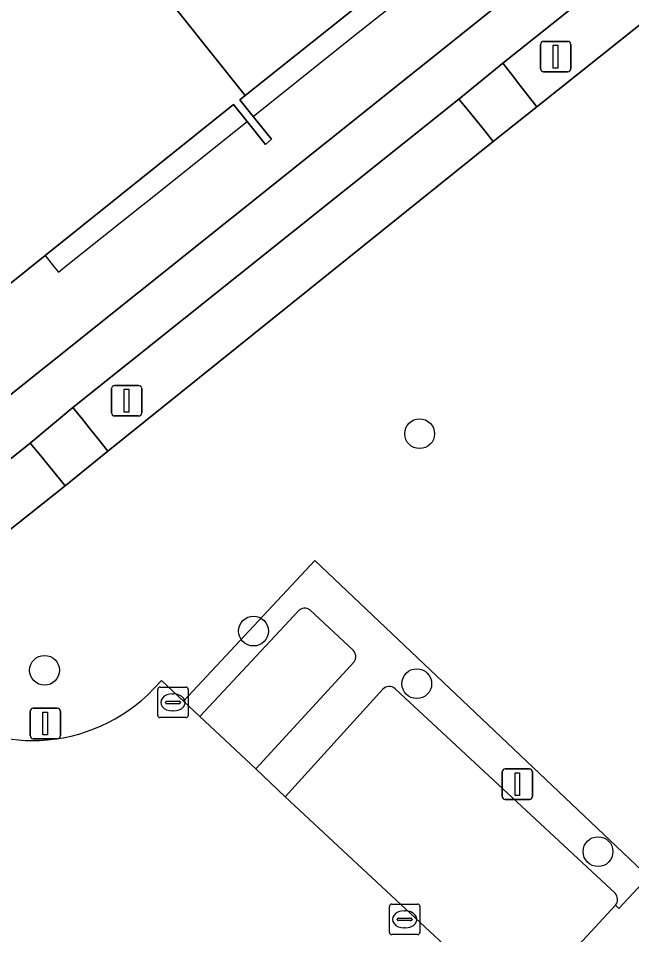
# Model space of a CAD drawing. Extents: x 159039 to 160102, y 381214 to 382524.
# Drawn here: x 159523.2 to 159543.33, y 381634.09 to 381664.14 of the extents above; entities that cross this region are included whole.
import ezdxf

# ---------------------------------------------------------------- set-up
doc = ezdxf.new("R2010")
doc.units = 0
for name, color, linetype in [('IMGEO_Boom', 7, 'Continuous'), ('IMGEO_Erf', 7, 'Continuous'), ('IMGEO_Groenvoorziening', 7, 'Continuous'), ('IMGEO_Haag', 7, 'Continuous'), ('IMGEO_Kolk', 7, 'Continuous'), ('IMGEO_Lichtmast', 7, 'Continuous'), ('IMGEO_Pand', 7, 'Continuous'), ('IMGEO_Pand_overbouw', 7, 'Continuous'), ('IMGEO_Parkeervlak_open', 7, 'Continuous'), ('IMGEO_Rijbaan_lokaal_open', 7, 'Continuous'), ('IMGEO_Voetpad_gesloten', 7, 'Continuous'), ('IMGEO_Voetpad_open', 7, 'Continuous')]:
    doc.layers.add(name, color=color, linetype=linetype)

msp = doc.modelspace()

# ---------------------------------------------------------------- linework, layer by layer
at = {"layer": 'IMGEO_Boom'}
for centre in [(159536.368, 381650.514), (159530.916, 381644.042), (159524.058, 381642.756), (159536.273, 381642.317), (159542.222, 381636.808)]:
    msp.add_circle(centre, 0.489, dxfattribs=at)
at = {"layer": 'IMGEO_Erf'}
for points in [[(159517.986, 381647.841), (159560.674, 381681.936), (159563.337, 381681.842), (159568.876, 381676.789), (159590.803, 381656.219)], [(159536.701, 381666.442), (159530.643, 381661.602), (159530.47, 381661.464), (159530.909, 381660.92), (159531.511, 381660.175), (159531.304, 381660.003), (159530.703, 381660.756), (159530.263, 381661.309), (159524.075, 381656.36), (159522.394, 381655.014)]]:
    msp.add_lwpolyline(points, dxfattribs=at)
at = {"layer": 'IMGEO_Groenvoorziening'}
for points in [[(159559.955, 381676.816), (159554.67, 381672.743), (159553.246, 381671.62), (159540.21, 381661.238), (159538.785, 381660.093), (159526.133, 381649.947), (159524.729, 381648.803), (159520.146, 381645.173), (159518.283, 381643.698), (159520.549, 381641.574)], [(159527.435, 381641.945), (159527.901, 381642.418), (159528.622, 381641.741), (159532.928, 381646.356), (159543.875, 381635.985), (159556.621, 381649.728), (159554.099, 381652.031), (159556.455, 381654.55), (159556.732, 381654.29), (159557.563, 381655.175), (159557.286, 381655.438), (159566.976, 381665.798)], [(159542.797, 381635.05), (159542.907, 381634.942), (159543.522, 381635.605), (159543.875, 381635.985), (159532.928, 381646.356), (159528.622, 381641.741), (159529.155, 381641.24), (159532.389, 381644.703)], [(159532.764, 381644.736), (159534.181, 381643.414)], [(159534.216, 381643.03), (159530.991, 381639.525), (159531.955, 381638.602), (159535.162, 381642.132)], [(159535.56, 381642.152), (159542.78, 381635.444)]]:
    msp.add_lwpolyline(points, dxfattribs=at)
for points in [[(159553.246, 381671.62), (159552.968, 381671.974), (159552.69, 381672.328), (159552.412, 381672.682), (159552.129, 381673.041), (159539.094, 381662.668), (159539.379, 381662.302), (159539.656, 381661.947), (159539.933, 381661.592), (159540.21, 381661.238)], [(159538.785, 381660.093), (159538.502, 381660.443), (159538.219, 381660.793), (159537.936, 381661.143), (159537.658, 381661.487), (159524.989, 381651.371), (159525.287, 381651), (159525.569, 381650.649), (159525.851, 381650.298), (159526.133, 381649.947)], [(159524.729, 381648.803), (159524.445, 381649.153), (159524.161, 381649.502), (159523.877, 381649.851), (159523.586, 381650.209), (159519.021, 381646.563), (159519.297, 381646.222), (159519.58, 381645.872), (159519.863, 381645.522), (159520.146, 381645.173)]]:
    msp.add_lwpolyline(points, close=True, dxfattribs=at)
for centre, radius, start, end in [((159532.596, 381644.501), 0.289, 54.3348, 135.7234), ((159533.992, 381643.203), 0.283, 322.2699, 48.1458), ((159535.371, 381641.942), 0.283, 48.0905, 137.663), ((159523.652, 381645.984), 5.534, 269.7521, 313.1276), ((159523.673, 381645.353), 4.903, 230.4171, 269.4733), ((159542.557, 381635.237), 0.304, 322.0642, 42.8771)]:
    msp.add_arc(centre, radius, start, end, dxfattribs=at)
at = {"layer": 'IMGEO_Haag'}
for points in [[(159553.246, 381671.62), (159552.968, 381671.974), (159552.69, 381672.328), (159552.412, 381672.682), (159552.129, 381673.041), (159539.094, 381662.668), (159539.379, 381662.302), (159539.656, 381661.947), (159539.933, 381661.592), (159540.21, 381661.238)], [(159538.785, 381660.093), (159538.502, 381660.443), (159538.219, 381660.793), (159537.936, 381661.143), (159537.658, 381661.487), (159524.989, 381651.371), (159525.287, 381651), (159525.569, 381650.649), (159525.851, 381650.298), (159526.133, 381649.947)], [(159523.586, 381650.209), (159519.021, 381646.563), (159519.297, 381646.222), (159519.58, 381645.872), (159519.863, 381645.522), (159520.146, 381645.173), (159524.729, 381648.803), (159524.445, 381649.153), (159524.161, 381649.502), (159523.877, 381649.851)]]:
    msp.add_lwpolyline(points, close=True, dxfattribs=at)
for points in [[(159542.797, 381635.05), (159542.907, 381634.942), (159543.522, 381635.605), (159543.875, 381635.985), (159532.928, 381646.356), (159528.622, 381641.741), (159529.155, 381641.24), (159532.389, 381644.703)], [(159532.764, 381644.736), (159534.181, 381643.414)], [(159534.216, 381643.03), (159530.991, 381639.525), (159531.955, 381638.602), (159535.162, 381642.132)], [(159535.56, 381642.152), (159542.78, 381635.444)]]:
    msp.add_lwpolyline(points, dxfattribs=at)
for centre, radius, start, end in [((159532.596, 381644.501), 0.289, 54.3348, 135.7234), ((159533.992, 381643.203), 0.283, 322.2699, 48.1458), ((159535.371, 381641.942), 0.283, 48.0905, 137.663), ((159542.557, 381635.237), 0.304, 322.0642, 42.8771)]:
    msp.add_arc(centre, radius, start, end, dxfattribs=at)
at = {"layer": 'IMGEO_Kolk'}
for p, q in [((159527.847, 381642.203), (159528.699, 381642.203)), ((159527.772, 381641.277), (159527.772, 381642.129)), ((159528.26, 381641.983), (159528.285, 381641.983)), ((159528.773, 381642.129), (159528.773, 381641.277)), ((159528.031, 381641.697), (159528.031, 381641.709)), ((159528.469, 381641.66), (159528.071, 381641.66)), ((159528.074, 381641.746), (159528.472, 381641.746)), ((159528.515, 381641.709), (159528.515, 381641.697)), ((159528.283, 381641.423), (159528.258, 381641.423)), ((159528.699, 381641.203), (159527.847, 381641.203)), ((159535.375, 381634.162), (159535.375, 381635.014)), ((159535.45, 381635.088), (159536.302, 381635.088)), ((159536.376, 381635.014), (159536.376, 381634.162)), ((159535.677, 381634.631), (159536.075, 381634.631)), ((159535.863, 381634.868), (159535.888, 381634.868)), ((159535.634, 381634.582), (159535.634, 381634.594)), ((159536.072, 381634.545), (159535.674, 381634.545)), ((159536.118, 381634.594), (159536.118, 381634.582)), ((159536.302, 381634.088), (159535.45, 381634.088)), ((159535.886, 381634.308), (159535.861, 381634.308))]:
    msp.add_line(p, q, dxfattribs=at)
for points in [[(159527.847, 381642.203), (159528.699, 381642.203)], [(159527.772, 381641.277), (159527.772, 381642.129)], [(159528.773, 381642.129), (159528.773, 381641.277)], [(159528.699, 381641.203), (159527.847, 381641.203)], [(159535.375, 381634.162), (159535.375, 381635.014)], [(159535.45, 381635.088), (159536.302, 381635.088)], [(159536.376, 381635.014), (159536.376, 381634.162)], [(159536.302, 381634.088), (159535.45, 381634.088)]]:
    msp.add_lwpolyline(points, dxfattribs=at)
for centre, radius, start, end in [((159527.849, 381642.127), 0.0765, 91.552, 178.448), ((159527.849, 381642.127), 0.0765, 91.552, 178.448), ((159528.697, 381642.127), 0.0765, 1.552, 88.448), ((159528.697, 381642.127), 0.0765, 1.552, 88.448), ((159528.071, 381641.706), 0.0403, 85.8775, 175.7526), ((159528.068, 381641.696), 0.0366, 178.938, 274.7102), ((159528.472, 381641.703), 0.043, 264.8664, 352.4533), ((159528.476, 381641.708), 0.0386, 1.7309, 96.639), ((159527.849, 381641.279), 0.0765, 181.552, 268.448), ((159527.849, 381641.279), 0.0765, 181.552, 268.448), ((159528.697, 381641.279), 0.0765, 271.552, 358.448), ((159528.697, 381641.279), 0.0765, 271.552, 358.448), ((159535.452, 381635.012), 0.0765, 91.552, 178.448), ((159535.452, 381635.012), 0.0765, 91.552, 178.448), ((159536.3, 381635.012), 0.0765, 1.552, 88.448), ((159536.3, 381635.012), 0.0765, 1.552, 88.448), ((159535.674, 381634.591), 0.0403, 85.8775, 175.7526), ((159536.079, 381634.593), 0.0386, 1.7309, 96.639), ((159535.671, 381634.581), 0.0366, 178.938, 274.7102), ((159536.075, 381634.588), 0.043, 264.8664, 352.4533), ((159535.452, 381634.164), 0.0765, 181.552, 268.448), ((159535.452, 381634.164), 0.0765, 181.552, 268.448), ((159536.3, 381634.164), 0.0765, 271.552, 358.448), ((159536.3, 381634.164), 0.0765, 271.552, 358.448)]:
    msp.add_arc(centre, radius, start, end, dxfattribs=at)
for centre, major_axis, ratio, start_param, end_param in [((159528.259, 381641.703), (-0.387, 0.002), 0.722429, 4.712389, 7.853982), ((159528.284, 381641.703), (-0.39, 0.002), 0.717154, 1.570796, 4.712389), ((159535.862, 381634.588), (-0.387, 0.002), 0.722429, 4.712389, 7.853982), ((159535.887, 381634.588), (-0.39, 0.002), 0.717154, 1.570796, 4.712389)]:
    msp.add_ellipse(centre, major_axis=major_axis, ratio=ratio, start_param=start_param, end_param=end_param, dxfattribs=at)
at = {"layer": 'IMGEO_Lichtmast'}
for p, q in [((159540.334, 381662.481), (159540.334, 381663.281)), ((159540.334, 381663.281), (159540.334, 381662.481)), ((159540.434, 381663.381), (159541.224, 381663.381)), ((159541.224, 381663.381), (159540.434, 381663.381)), ((159541.324, 381663.281), (159541.324, 381662.481)), ((159541.324, 381662.481), (159541.324, 381663.281)), ((159541.224, 381662.381), (159540.434, 381662.381)), ((159540.434, 381662.381), (159541.224, 381662.381)), ((159526.356, 381652.097), (159527.146, 381652.097)), ((159527.146, 381652.097), (159526.356, 381652.097)), ((159526.256, 381651.197), (159526.256, 381651.997)), ((159526.256, 381651.997), (159526.256, 381651.197)), ((159527.246, 381651.997), (159527.246, 381651.197)), ((159527.246, 381651.197), (159527.246, 381651.997)), ((159527.146, 381651.097), (159526.356, 381651.097)), ((159526.356, 381651.097), (159527.146, 381651.097)), ((159523.587, 381640.613), (159523.587, 381641.413)), ((159523.587, 381641.413), (159523.587, 381640.613)), ((159523.687, 381641.513), (159524.477, 381641.513)), ((159524.477, 381641.513), (159523.687, 381641.513)), ((159524.577, 381641.413), (159524.577, 381640.613)), ((159524.577, 381640.613), (159524.577, 381641.413)), ((159524.477, 381640.513), (159523.687, 381640.513)), ((159523.687, 381640.513), (159524.477, 381640.513)), ((159539.179, 381639.522), (159539.969, 381639.522)), ((159539.969, 381639.522), (159539.179, 381639.522)), ((159539.079, 381638.622), (159539.079, 381639.422)), ((159539.079, 381639.422), (159539.079, 381638.622)), ((159540.069, 381639.422), (159540.069, 381638.622)), ((159540.069, 381638.622), (159540.069, 381639.422)), ((159539.969, 381638.522), (159539.179, 381638.522)), ((159539.179, 381638.522), (159539.969, 381638.522))]:
    msp.add_line(p, q, dxfattribs=at)
for points in [[(159540.754, 381663.256), (159540.904, 381663.256), (159540.904, 381662.506), (159540.754, 381662.506), (159540.754, 381663.256)], [(159526.676, 381651.972), (159526.826, 381651.972), (159526.826, 381651.222), (159526.676, 381651.222), (159526.676, 381651.972)], [(159524.007, 381641.388), (159524.157, 381641.388), (159524.157, 381640.638), (159524.007, 381640.638), (159524.007, 381641.388)], [(159539.499, 381639.397), (159539.649, 381639.397), (159539.649, 381638.647), (159539.499, 381638.647), (159539.499, 381639.397)]]:
    msp.add_lwpolyline(points, dxfattribs=at)
for centre, start, end in [((159540.434, 381663.281), 90, 180), ((159540.434, 381663.281), 90, 180), ((159541.224, 381663.281), 0, 90), ((159541.224, 381663.281), 360, 90), ((159540.434, 381662.481), 180, 270), ((159540.434, 381662.481), 180, 270), ((159541.224, 381662.481), 270, 0), ((159541.224, 381662.481), 270, 0), ((159526.356, 381651.997), 90, 180), ((159526.356, 381651.997), 90, 180), ((159527.146, 381651.997), 0, 90), ((159527.146, 381651.997), 360, 90), ((159526.356, 381651.197), 180, 270), ((159526.356, 381651.197), 180, 270), ((159527.146, 381651.197), 270, 0), ((159527.146, 381651.197), 270, 0), ((159523.687, 381641.413), 90, 180), ((159523.687, 381641.413), 90, 180), ((159524.477, 381641.413), 0, 90), ((159524.477, 381641.413), 360, 90), ((159523.687, 381640.613), 180, 270), ((159523.687, 381640.613), 180, 270), ((159524.477, 381640.613), 270, 0), ((159524.477, 381640.613), 270, 0), ((159539.179, 381639.422), 90, 180), ((159539.179, 381639.422), 90, 180), ((159539.969, 381639.422), 0, 90), ((159539.969, 381639.422), 360, 90), ((159539.179, 381638.622), 180, 270), ((159539.179, 381638.622), 180, 270), ((159539.969, 381638.622), 270, 0), ((159539.969, 381638.622), 270, 0)]:
    msp.add_arc(centre, 0.1, start, end, dxfattribs=at)
at = {"layer": 'IMGEO_Pand'}
for points in [[(159525.223, 381668.397), (159530.643, 381661.602), (159536.701, 381666.442), (159538.373, 381667.778), (159544.572, 381672.732), (159545.004, 381672.187), (159545.597, 381671.439), (159545.804, 381671.609), (159545.21, 381672.353), (159544.771, 381672.902), (159545.05, 381673.126), (159539.633, 381679.917)], [(159525.223, 381668.397), (159510.714, 381656.799), (159510.259, 381657.341), (159510.034, 381657.157), (159516.34, 381649.275), (159516.469, 381649.378), (159516.574, 381649.462), (159516.137, 381650.009), (159522.394, 381655.014), (159524.075, 381656.36), (159530.263, 381661.309), (159530.703, 381660.756), (159531.304, 381660.003), (159531.511, 381660.175), (159530.909, 381660.92), (159530.47, 381661.464), (159530.643, 381661.602)]]:
    msp.add_lwpolyline(points, close=True, dxfattribs=at)
at = {"layer": 'IMGEO_Pand_overbouw'}
for points in [[(159530.643, 381661.602), (159530.47, 381661.464), (159530.909, 381660.92), (159534.256, 381663.592), (159534.448, 381663.745), (159536.948, 381665.741), (159537.139, 381665.894), (159536.983, 381666.089), (159536.701, 381666.442)], [(159530.703, 381660.756), (159530.263, 381661.309), (159524.075, 381656.36), (159524.355, 381656.008), (159524.511, 381655.813), (159524.709, 381655.971), (159527.184, 381657.947), (159527.378, 381658.101)]]:
    msp.add_lwpolyline(points, close=True, dxfattribs=at)
at = {"layer": 'IMGEO_Parkeervlak_open'}
for points in [[(159542.78, 381635.444), (159535.56, 381642.152)], [(159535.162, 381642.132), (159531.955, 381638.602), (159539.546, 381631.543), (159542.797, 381635.05)]]:
    msp.add_lwpolyline(points, dxfattribs=at)
for centre, radius, start, end in [((159535.371, 381641.942), 0.283, 48.0905, 137.663), ((159542.557, 381635.237), 0.304, 322.0642, 42.8771)]:
    msp.add_arc(centre, radius, start, end, dxfattribs=at)
at = {"layer": 'IMGEO_Rijbaan_lokaal_open'}
for points in [[(159520.549, 381641.574), (159518.283, 381643.698), (159503.53, 381657.53), (159500.888, 381654.179), (159505.22, 381650.124), (159536.088, 381621.223), (159536.396, 381621.54), (159536.728, 381621.22), (159539.099, 381623.786), (159545.216, 381618.097), (159546.996, 381616.431), (159548.295, 381615.229), (159552.36, 381619.654), (159551.81, 381620.174), (159551.357, 381620.602), (159547.118, 381624.518), (159546.928, 381624.704), (159546.69, 381624.937), (159540.645, 381630.508), (159539.546, 381631.543), (159531.955, 381638.602)], [(159531.955, 381638.602), (159530.991, 381639.525), (159529.155, 381641.24), (159528.622, 381641.741), (159527.901, 381642.418), (159527.435, 381641.945)]]:
    msp.add_lwpolyline(points, dxfattribs=at)
for centre, radius, start, end in [((159523.652, 381645.984), 5.534, 269.7521, 313.1276), ((159523.673, 381645.353), 4.903, 230.4171, 269.4733)]:
    msp.add_arc(centre, radius, start, end, dxfattribs=at)
at = {"layer": 'IMGEO_Voetpad_gesloten'}
msp.add_lwpolyline([(159568.876, 381676.789), (159563.337, 381681.842), (159560.674, 381681.936), (159517.986, 381647.841), (159519.021, 381646.563), (159523.586, 381650.209), (159524.989, 381651.371), (159537.658, 381661.487), (159539.094, 381662.668), (159552.129, 381673.041), (159553.552, 381674.157), (159559.265, 381678.545)], dxfattribs=at)
at = {"layer": 'IMGEO_Voetpad_open'}
for points in [[(159573.168, 381657.812), (159567.049, 381663.537), (159558.428, 381654.343), (159558.146, 381654.615), (159557.858, 381654.892), (159557.563, 381655.175), (159556.732, 381654.29), (159557.038, 381654.012), (159557.334, 381653.743), (159557.629, 381653.476), (159556.371, 381652.124), (159557.71, 381650.901), (159557.438, 381650.607), (159557.166, 381650.314), (159556.893, 381650.021), (159556.621, 381649.728), (159543.875, 381635.985), (159543.522, 381635.605), (159542.907, 381634.942), (159542.797, 381635.05), (159539.546, 381631.543)], [(159532.389, 381644.703), (159529.155, 381641.24), (159530.991, 381639.525), (159534.216, 381643.03)], [(159534.181, 381643.414), (159532.764, 381644.736)]]:
    msp.add_lwpolyline(points, dxfattribs=at)
for points in [[(159537.936, 381661.143), (159538.219, 381660.793), (159538.502, 381660.443), (159538.785, 381660.093), (159540.21, 381661.238), (159539.933, 381661.592), (159539.656, 381661.947), (159539.379, 381662.302), (159539.094, 381662.668), (159537.658, 381661.487)], [(159523.586, 381650.209), (159523.877, 381649.851), (159524.161, 381649.502), (159524.445, 381649.153), (159524.729, 381648.803), (159526.133, 381649.947), (159525.851, 381650.298), (159525.569, 381650.649), (159525.287, 381651), (159524.989, 381651.371)]]:
    msp.add_lwpolyline(points, close=True, dxfattribs=at)
for centre, radius, start, end in [((159532.596, 381644.501), 0.289, 54.3348, 135.7234), ((159533.992, 381643.203), 0.283, 322.2699, 48.1458)]:
    msp.add_arc(centre, radius, start, end, dxfattribs=at)

doc.saveas('drawing.dxf')
